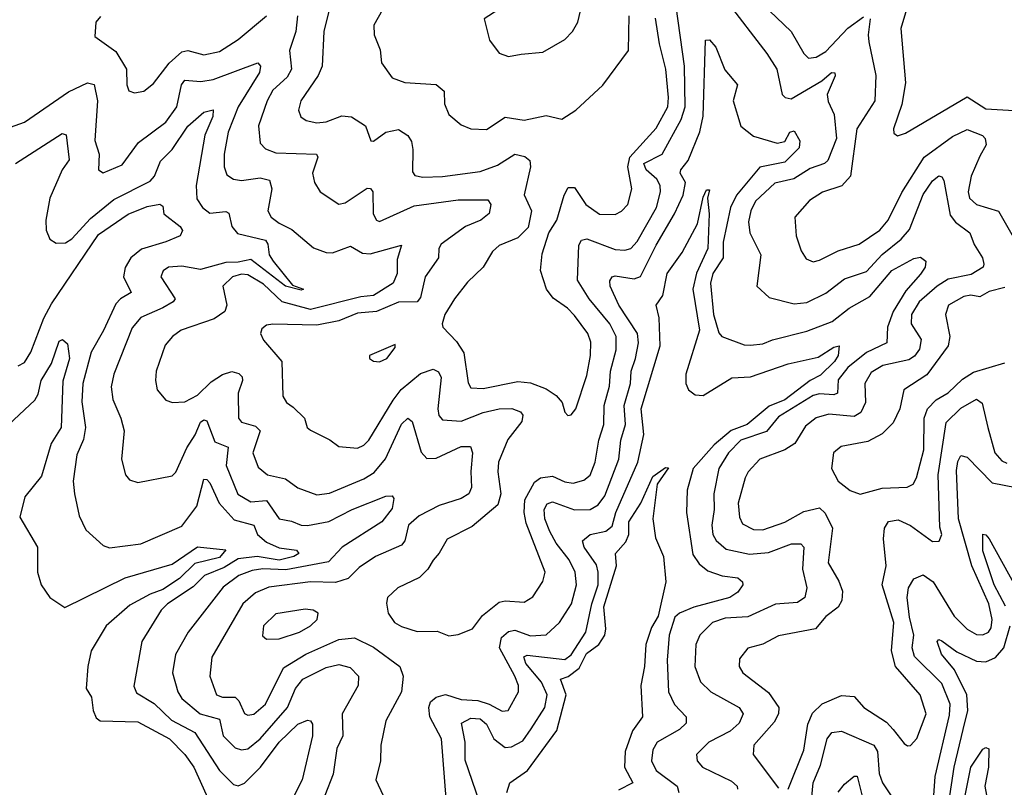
# Model space of a CAD drawing. Extents: x 1245515 to 1420776, y 606314 to 671314.
# Tile 362 of 385: x 1394369 to 1397503, y 644271 to 646713. Entities that reach past the tile are written whole.
import ezdxf

# ---------------------------------------------------------------- set-up
doc = ezdxf.new("R2010")
doc.units = 0

msp = doc.modelspace()

# ---------------------------------------------------------------- linework, layer by layer
at = {"layer": '0CON10XD'}
for points in [[(1395925, 646595.8), (1395965, 646602.9), (1396035, 646609.4), (1396105, 646649.4), (1396128.6, 646675), (1396145.7, 646705), (1396157.5, 646755), (1396149.7, 646769.7), (1396095, 646824.3), (1396065, 646835.8), (1396044.6, 646835.4), (1395960.8, 646789.2), (1395847.5, 646715), (1395865, 646647.5), (1395895.8, 646605.8), (1395925, 646595.8)], [(1397215.8, 646825), (1397173.5, 646685), (1397188.5, 646511.5), (1397177.4, 646442.6), (1397150.8, 646365), (1397152, 646352), (1397163.6, 646343.6), (1397188.6, 646351.4)], [(1396616.6, 646775), (1396747.9, 646605), (1396779.2, 646555), (1396796.8, 646475), (1396805.7, 646465), (1396825, 646461.4), (1396922.3, 646517.7), (1396953.6, 646545), (1396963.4, 646543.4), (1396965, 646534.3), (1396940, 646475), (1396942.6, 646452.6), (1396961.6, 646411.6), (1396969.4, 646335), (1396941.6, 646265), (1396931.1, 646255), (1396885, 646239.6), (1396833, 646207), (1396772.9, 646192.9), (1396711.6, 646135), (1396696.5, 646105), (1396689.2, 646069.3), (1396693.4, 646035), (1396728.1, 645965), (1396715.7, 645865), (1396755, 645828.9), (1396835, 645809.3), (1396875, 645813.1), (1396935, 645842.5), (1396995, 645888.6), (1397065, 645912), (1397114.1, 645965.9), (1397174.8, 646015), (1397201.2, 646045), (1397245, 646156.8), (1397275, 646200), (1397295, 646215.5), (1397305, 646212.9), (1397311.2, 646201.2), (1397331.3, 646091.3), (1397348.4, 646068.4), (1397394, 646035), (1397407.4, 645997.4), (1397434.4, 645955), (1397438.5, 645935), (1397436, 645925), (1397397.4, 645902.6), (1397325, 645887.4), (1397290, 645865), (1397232.8, 645815), (1397208.3, 645775), (1397206.8, 645745), (1397238.9, 645695), (1397233, 645665), (1397217.1, 645642.9), (1397199.2, 645630.8), (1397117.1, 645612.9), (1397079.9, 645590.1), (1397059.2, 645555), (1397062, 645495), (1397047.2, 645462.8), (1397025, 645451), (1396945, 645457.8), (1396905, 645446.2), (1396870.6, 645419.4), (1396837.1, 645365), (1396805, 645344.4), (1396725.5, 645314.5), (1396688, 645275), (1396678.1, 645255), (1396656.4, 645175), (1396660.2, 645130.2), (1396669.6, 645109.6), (1396705, 645091.6), (1396735, 645090.4), (1396805, 645114.8), (1396865, 645147.8), (1396915, 645160.3), (1396933.3, 645143.3), (1396956.1, 645095), (1396943, 644985)], [(1395253.6, 646725), (1395248.1, 646675), (1395228.3, 646615), (1395234.8, 646555), (1395220.5, 646529.5), (1395175, 646488.8), (1395156.6, 646455), (1395129.7, 646375), (1395135, 646320), (1395151.6, 646301.6), (1395185, 646288.9), (1395314.6, 646284.6), (1395318.8, 646275), (1395301.6, 646225), (1395307.3, 646195), (1395325.6, 646165), (1395385, 646125.5), (1395405, 646130.4), (1395475, 646176.6), (1395485.9, 646175.9), (1395493.1, 646165), (1395494.3, 646095), (1395505, 646075.4), (1395515, 646070.9), (1395625, 646120.8), (1395765, 646139.6), (1395859.3, 646139.3), (1395868.6, 646125), (1395864.1, 646095.9), (1395837.5, 646075), (1395788, 646055), (1395711, 645999), (1395703.2, 645985), (1395702.9, 645955), (1395659.8, 645895), (1395645, 645828.6), (1395634.8, 645815.2), (1395575, 645814.1), (1395505, 645784.5), (1395445, 645779.7), (1395384.9, 645755.1), (1395315, 645740.7), (1395175, 645744.5), (1395155, 645740.6), (1395140.3, 645729.7), (1395136, 645715), (1395145, 645693.3), (1395203.6, 645625), (1395206.7, 645515), (1395218.9, 645495), (1395239.7, 645479.7), (1395275.7, 645445), (1395284.2, 645415), (1395295, 645407.1), (1395356.8, 645376.8), (1395385, 645354.6), (1395445, 645349.6), (1395465, 645358.9), (1395480.3, 645375), (1395557.7, 645502.3), (1395584.1, 645535.9), (1395645, 645587.4), (1395685, 645600.9), (1395702.5, 645592.5), (1395711, 645575), (1395700, 645475), (1395703.3, 645453.3), (1395715, 645440.4), (1395775, 645435.6), (1395845, 645463.3), (1395895.2, 645475.2), (1395936.1, 645476.1), (1395963.5, 645465), (1395970.4, 645455), (1395968, 645435), (1395923.1, 645376.9), (1395893.9, 645305), (1395891.4, 645275), (1395901, 645205), (1395890.8, 645169.2), (1395809.7, 645100.3), (1395730.1, 645059.9), (1395704.6, 645015.4), (1395685, 644994), (1395668.1, 644965), (1395642, 644938), (1395572.9, 644905), (1395540.5, 644875), (1395536.8, 644856.8), (1395542.5, 644825), (1395562.5, 644795), (1395585, 644782.5), (1395635, 644767.1), (1395697.7, 644767.7), (1395735, 644753.1), (1395765, 644757.5), (1395810.8, 644775), (1395842.4, 644817.6), (1395895, 644860), (1395915, 644864.2), (1395975, 644860), (1396002.6, 644877.4), (1396034.7, 644925.3), (1396042, 644955), (1395981.4, 645111.4), (1395975.2, 645145), (1395977.6, 645185), (1396008.5, 645241.5), (1396026.7, 645255), (1396065, 645260.2), (1396105, 645242.9), (1396131.4, 645238.6), (1396165, 645248.1), (1396185, 645263.9), (1396201.2, 645305), (1396212.6, 645375), (1396229, 645425), (1396229.8, 645485), (1396246.6, 645546.6), (1396250.2, 645595), (1396267.9, 645662.1), (1396267.7, 645705), (1396248, 645745), (1396181.7, 645825), (1396144.5, 645884.5), (1396149.2, 645995), (1396158.1, 646011.9), (1396174.7, 646015.3), (1396265, 645982.2), (1396295, 645979.2), (1396315, 645985.3), (1396335, 646007.1), (1396395.9, 646115), (1396409.4, 646165), (1396408.3, 646185), (1396397.3, 646205), (1396363.3, 646235), (1396356.5, 646255), (1396414.4, 646285), (1396475.2, 646395), (1396487.1, 646435), (1396485.2, 646565), (1396458.7, 646755)], [(1395360, 646765), (1395337.3, 646675), (1395332.5, 646565), (1395319.4, 646535), (1395264, 646455), (1395256.8, 646425), (1395264.1, 646404.1), (1395281.6, 646391.6), (1395315, 646384.2), (1395345, 646387.5), (1395395, 646407.3), (1395425, 646403.3), (1395470, 646375), (1395487, 646327), (1395495, 646326.7), (1395534.6, 646355.4), (1395575, 646363.3), (1395605, 646344.4), (1395616, 646325), (1395620.3, 646299.7), (1395619.2, 646229.2), (1395627.4, 646217.4), (1395652.2, 646212.2), (1395715, 646213.8), (1395835, 646230.2), (1395890.1, 646249.9), (1395945, 646284.7), (1395977.4, 646277.4), (1395993.1, 646265), (1395995.2, 646245), (1395975.5, 646155.5), (1395998.9, 646105), (1395988, 646052), (1395955, 646018.5), (1395895, 645994.4), (1395874.4, 645975), (1395844.3, 645925), (1395795, 645877.8), (1395753.3, 645825), (1395722.2, 645775), (1395714, 645745), (1395716, 645735), (1395759.5, 645689.5), (1395783.3, 645653.3), (1395797.3, 645557.3), (1395805, 645542.2), (1395845, 645539.3), (1395955, 645562.1), (1395995, 645557.1), (1396045, 645538.7), (1396077.4, 645517.4), (1396095.7, 645495), (1396104.3, 645464.3), (1396114, 645454), (1396125, 645456.2), (1396140, 645475), (1396175, 645581.2), (1396186.3, 645645), (1396186.9, 645686.9), (1396177.5, 645715), (1396135, 645771.3), (1396113.1, 645795), (1396067, 645827), (1396046.6, 645855), (1396026.6, 645915), (1396032.6, 645967.4), (1396053.1, 646035), (1396079.2, 646075), (1396102.4, 646155), (1396115, 646178.5), (1396135, 646178.9), (1396171.8, 646125), (1396215, 646094.1), (1396265, 646092.9), (1396285, 646103.2), (1396304.8, 646125.2), (1396318.1, 646175), (1396305.2, 646245), (1396311.8, 646275), (1396395, 646367.4), (1396432.3, 646435), (1396434.9, 646465), (1396426, 646555), (1396406.2, 646636.2), (1396392.9, 646717.1)], [(1395524, 646744), (1395497.1, 646695), (1395497.8, 646665), (1395516.9, 646616.9), (1395520.8, 646575), (1395555, 646528), (1395595, 646513.3), (1395695, 646506.2), (1395720.6, 646485), (1395721.8, 646445), (1395735, 646410.6), (1395775, 646377.8), (1395805.4, 646365.4), (1395855, 646363.6), (1395915, 646402.5), (1395975, 646393.6), (1396045, 646408.2), (1396095, 646396.7), (1396140, 646425), (1396225.3, 646504.7), (1396307.1, 646615), (1396308.9, 646725)], [(1396732.6, 646762.6), (1396824.7, 646675), (1396865, 646604.6), (1396880.5, 646590.5), (1396905, 646593.1), (1396935, 646611.7), (1397005, 646685.2), (1397055, 646721.5)], [(1394627, 646723), (1394612, 646705), (1394608.8, 646658.8), (1394675, 646611.1), (1394709.1, 646555), (1394710, 646505), (1394716.3, 646486.3), (1394735, 646480.5), (1394765, 646485.5), (1394795, 646510), (1394845.1, 646574.9), (1394885, 646610.2), (1394905, 646614.8), (1394955, 646601.2), (1395005, 646611.6), (1395065, 646649.7), (1395155, 646724.7)], [(1397076.9, 646715), (1397069.7, 646665), (1397072.4, 646642.4), (1397094, 646535), (1397091.6, 646455), (1397034.4, 646365), (1397013.6, 646215), (1396985.7, 646184.3), (1396925, 646164), (1396882.8, 646137.2), (1396836.2, 646085), (1396840.6, 646025), (1396857, 645977), (1396872.4, 645952.4), (1396895, 645942.3), (1396915, 645948.2), (1396975, 645977.1), (1397041.7, 645998.3), (1397106.8, 646043.2), (1397133.8, 646075), (1397177.1, 646162.9), (1397248.4, 646275), (1397338.8, 646341.2), (1397385, 646363.7), (1397434.2, 646344.2), (1397442.9, 646335), (1397445.3, 646315), (1397425, 646278.2), (1397397.8, 646215), (1397388.2, 646165), (1397392.4, 646145), (1397414.4, 646125), (1397485, 646103.2), (1397532, 646022)], [(1395726.6, 644235), (1395712, 644425), (1395674.7, 644494.7), (1395671.9, 644525), (1395677.1, 644542.9), (1395695, 644557.5), (1395725, 644566), (1395775, 644550), (1395827.4, 644547.4), (1395863.8, 644535), (1395905, 644513.3), (1395924.6, 644515.4), (1395957.5, 644575), (1395957, 644595), (1395945.2, 644625), (1395896.5, 644715), (1395902.6, 644747.4), (1395925, 644766.5), (1395945, 644771.3), (1395995, 644753), (1396045, 644755.9), (1396087.1, 644795), (1396126.1, 644855), (1396141.9, 644915), (1396137.1, 644955), (1396118.4, 644995), (1396077.1, 645047.1), (1396057, 645085), (1396040.8, 645125), (1396038.9, 645155), (1396047.8, 645172.2), (1396065, 645178.8), (1396135, 645153.9), (1396185, 645154.8), (1396210.6, 645169.4), (1396231.9, 645198.1), (1396276.2, 645315), (1396282.3, 645375), (1396297.7, 645425), (1396293.6, 645485), (1396313.2, 645555), (1396315.2, 645595), (1396329.1, 645635), (1396338.8, 645685), (1396335.5, 645715), (1396276.6, 645805), (1396248.6, 645865), (1396247.8, 645882.2), (1396255, 645894.4), (1396265, 645898.2), (1396325, 645888.7), (1396345, 645895.9), (1396395, 645995.9), (1396454.1, 646095), (1396480.9, 646155), (1396488.5, 646195), (1396471.2, 646225), (1396473.4, 646235), (1396496.6, 646265), (1396533.7, 646356.3), (1396545, 646406), (1396552.1, 646647.9), (1396565, 646648.6), (1396585, 646625.4), (1396613.4, 646553.4), (1396654.6, 646505), (1396640.4, 646455), (1396665, 646374.3), (1396705, 646342.1), (1396780.3, 646320.3), (1396804.7, 646325.3), (1396820.3, 646355), (1396835, 646359.2), (1396852.8, 646327.2), (1396850.7, 646305), (1396805, 646259.5), (1396725, 646243.3), (1396650.8, 646155), (1396631.7, 646115), (1396608.6, 646005), (1396608.4, 645955), (1396575.6, 645905), (1396567.8, 645875), (1396577.6, 645775), (1396595, 645716.2), (1396604.3, 645705), (1396675, 645678.5), (1396695, 645677.3), (1396735, 645681.9), (1396765, 645694.8), (1396875, 645722.2), (1396955, 645752.9), (1397010, 645795), (1397075, 645832.5), (1397145.3, 645914.7), (1397215, 645953.4), (1397236.8, 645956.8), (1397253.1, 645945), (1397251.5, 645925), (1397236.5, 645903.5), (1397189.6, 645850.4), (1397149.4, 645785), (1397131.7, 645735), (1397129.2, 645685), (1397065, 645653.6), (1397005, 645606.6), (1396975, 645567.1), (1396972.6, 645525), (1396961, 645519), (1396915, 645522.9), (1396895, 645516.9), (1396785, 645449.6), (1396746.7, 645403.3), (1396665, 645374.8), (1396625.8, 645335), (1396594.8, 645285), (1396578.3, 645205), (1396580, 645155), (1396572.4, 645105), (1396575.6, 645075.6), (1396586.2, 645056.2), (1396618.3, 645028.3), (1396692.8, 645012.8), (1396752.6, 645017.4), (1396826, 645045), (1396856, 645046), (1396865.3, 645035), (1396861.5, 644965), (1396875.2, 644905.2)], [(1394324.7, 646365.3), (1394385, 646386.4), (1394525, 646483.5), (1394585, 646512), (1394606.6, 646506.6), (1394616.5, 646455), (1394608.3, 646328.2), (1394622.2, 646285), (1394620, 646235), (1394635, 646225.6), (1394695, 646251.3), (1394747.9, 646322.1), (1394835, 646387.2), (1394869.6, 646435), (1394884, 646505), (1394895, 646520), (1394946.4, 646516.4), (1394985, 646522.1), (1395127.5, 646575), (1395136.1, 646565), (1395133.1, 646545), (1395064.8, 646435), (1395032.5, 646355), (1395020, 646285), (1395020, 646245), (1395028.8, 646218.8), (1395050, 646205), (1395075, 646201.1), (1395135, 646209.8), (1395165, 646201.9), (1395171.5, 646175), (1395159.1, 646105), (1395170, 646085), (1395195, 646065.9), (1395235.7, 646045.7), (1395305, 645987.3), (1395345, 645972.1), (1395365, 645971.5), (1395422.4, 645992.4), (1395460.5, 645970.5), (1395485, 645967.7), (1395585, 645996), (1395570.5, 645949.5), (1395570.4, 645905), (1395558.2, 645875), (1395495, 645835.9), (1395455, 645831.5), (1395295, 645791), (1395204.9, 645814.9), (1395145, 645871.3), (1395095, 645900.6), (1395075, 645903.2), (1395046.7, 645895), (1395016.4, 645865), (1395028.7, 645805), (1395022.7, 645785), (1394988.7, 645761.3), (1394883.3, 645725), (1394855.5, 645705), (1394832.2, 645677.8), (1394803.9, 645595), (1394801.5, 645565), (1394806.7, 645535), (1394835, 645502.5), (1394855.4, 645495.4), (1394895, 645496.8), (1394935, 645518.1), (1394979.1, 645560.9), (1395015, 645584), (1395045, 645593.4), (1395067.1, 645587.1), (1395077, 645577), (1395078.8, 645565), (1395065.2, 645525), (1395065.3, 645445.3), (1395075, 645432.3), (1395120.2, 645420.2), (1395134.8, 645405), (1395111.2, 645335), (1395128.9, 645288.9), (1395158.6, 645265), (1395215, 645251.8), (1395255, 645223.9), (1395315, 645201.1), (1395355, 645206.2), (1395465, 645252.2), (1395497.2, 645272.8), (1395534, 645316), (1395585, 645426.2), (1395605, 645445.5), (1395618.2, 645435), (1395646.9, 645336.9), (1395665, 645317.2), (1395695, 645317.5), (1395775, 645355.3), (1395804.6, 645354.6), (1395811.1, 645335), (1395805.2, 645275.2), (1395807.6, 645225), (1395798.5, 645205), (1395775, 645189.7), (1395705, 645167.3), (1395641.2, 645135), (1395607.1, 645105), (1395595.7, 645055), (1395585, 645041), (1395501.9, 645005), (1395450.1, 644969.9), (1395415, 644934.7), (1395375, 644923), (1395295, 644924.2), (1395162.5, 644907.5), (1395120.4, 644889.6), (1395080, 644855), (1394980.9, 644685), (1394974.2, 644625), (1394995.7, 644565.7), (1395015, 644558.2), (1395055, 644557.6), (1395066.6, 644546.6), (1395085, 644505.4), (1395095, 644500.4), (1395115, 644504.1), (1395151.3, 644535), (1395208.6, 644651.4), (1395280.4, 644695), (1395385, 644741.2), (1395435, 644746.5), (1395495, 644716.3), (1395579.1, 644655), (1395589.7, 644625), (1395584.7, 644575), (1395535, 644482), (1395519.3, 644405), (1395517.8, 644355), (1395503.2, 644295), (1395526.7, 644245)], [(1397188.6, 646351.4), (1397385, 646467), (1397445, 646428.9), (1397535, 646424.1)], [(1394356, 646255), (1394505, 646351.1), (1394516.9, 646346.9), (1394526.7, 646266.7), (1394505, 646235.5), (1394464.8, 646145.2), (1394452.5, 646075), (1394453.5, 646043.5), (1394465.5, 646015), (1394485, 646001.8), (1394515, 646003.3), (1394535, 646016), (1394595, 646080.7), (1394669.5, 646140.5), (1394785, 646199.5), (1394798.1, 646215), (1394817.7, 646262.3), (1394855, 646300), (1394905, 646374.3), (1394955, 646418.2), (1394985, 646425.6), (1394983.9, 646405), (1394958.8, 646345), (1394931.1, 646185), (1394933.2, 646143.2), (1394951.3, 646115), (1394975, 646096.9), (1395025, 646102.2), (1395035, 646097.5), (1395045, 646054.4), (1395062.3, 646032.3), (1395151.3, 646011.3), (1395158.9, 645998.9), (1395163.1, 645965), (1395175.9, 645945), (1395238.1, 645868.1), (1395272.5, 645855), (1395265, 645852.5), (1395215, 645865.4), (1395105, 645950.4), (1395065, 645941.2), (1395025, 645940.8), (1394945, 645918), (1394885, 645929.1), (1394843.1, 645925), (1394825.8, 645914.2), (1394818.5, 645895), (1394864.2, 645825), (1394857.5, 645815), (1394825, 645795.7), (1394755, 645765.9), (1394727.1, 645732.9), (1394668.6, 645585), (1394660.8, 645545), (1394665.3, 645505), (1394691.8, 645445), (1394702, 645405), (1394693.5, 645315), (1394705.6, 645265), (1394718.8, 645248.8), (1394745, 645240.5), (1394855, 645262.2), (1394866.7, 645273.3), (1394901.1, 645351.1), (1394928.1, 645391.9), (1394945, 645432), (1394955, 645439.6), (1394965, 645437.1), (1394990.3, 645370.3), (1395033.4, 645353.4), (1395026.4, 645295), (1395063.8, 645203.8), (1395105, 645178.7), (1395155, 645183.1), (1395195, 645125.3), (1395235, 645117.9), (1395265, 645104.8), (1395285, 645103.3), (1395353.1, 645116.9), (1395427.3, 645155), (1395535, 645196.6), (1395555, 645198.1), (1395559.7, 645189.7), (1395555, 645158.1), (1395521.8, 645115), (1395395.6, 645035), (1395352.2, 644987.8), (1395216.8, 644963.2), (1395143.7, 644966.3), (1395109, 644961), (1395067.3, 644945), (1395017.5, 644907.5), (1394905.6, 644764.4), (1394865, 644693.1), (1394855.7, 644635), (1394873.1, 644575), (1394885, 644554), (1394944, 644505), (1395005, 644487.6), (1395017.1, 644435), (1395055, 644396.3), (1395075, 644390), (1395095, 644393.9), (1395135, 644425.2), (1395221.5, 644525), (1395247.5, 644585), (1395270.4, 644615), (1395345, 644652), (1395385, 644661.4), (1395421.7, 644651.7), (1395447.9, 644625), (1395447.1, 644595), (1395395.9, 644505), (1395397.5, 644435), (1395378.8, 644395), (1395367.1, 644312.9), (1395340.3, 644245)], [(1395832.9, 644225), (1395787.6, 644357.6), (1395786.8, 644415), (1395775.3, 644475), (1395805, 644490.6), (1395835, 644488.9), (1395855, 644472.4), (1395878.4, 644425), (1395915, 644397.5), (1395935, 644399.8), (1395970.6, 644419.4), (1395997.3, 644457.3), (1396041.3, 644525), (1396048.5, 644565), (1396030.2, 644605), (1395980, 644665), (1395973.8, 644686.2), (1395985, 644691.5), (1396105, 644677.9), (1396125, 644692.5), (1396171.2, 644765), (1396190.2, 644855), (1396210.1, 644915), (1396210.2, 644955), (1396205, 644978.5), (1396166, 645035), (1396160.9, 645055), (1396184.8, 645075.2), (1396235, 645086), (1396255, 645101.6), (1396267.3, 645145), (1396337.1, 645305), (1396356.3, 645393.7), (1396347.5, 645475), (1396407.9, 645675), (1396405, 645764.2), (1396395.5, 645805), (1396416.8, 645835), (1396430, 645905), (1396477.9, 645972.1), (1396526.5, 646063.5), (1396545, 646148), (1396555, 646171.1), (1396565, 646171.2), (1396558.7, 646145), (1396563.9, 646095), (1396560, 645985), (1396523.7, 645906.3), (1396512.1, 645855), (1396532.8, 645725), (1396489.5, 645585), (1396489.6, 645555), (1396498, 645535), (1396519.1, 645519.1), (1396545, 645516.8), (1396636.3, 645573.6), (1396695, 645576.6), (1396815, 645617.8), (1396911.2, 645638.8), (1396960.7, 645670.7), (1396977.5, 645675), (1396974.7, 645645), (1396963.2, 645625), (1396918.3, 645581.7), (1396885, 645564.6), (1396805, 645503.1), (1396755, 645483.5), (1396685.2, 645425), (1396633.6, 645406.4), (1396579.9, 645360.1), (1396513, 645285), (1396494.2, 645215.8), (1396491.6, 645145), (1396511.8, 645011.8), (1396532, 644982), (1396559.4, 644959.4), (1396605, 644943.8), (1396655, 644937.8), (1396670, 644925), (1396671.1, 644915), (1396655, 644892.1), (1396630, 644875), (1396515, 644843.9), (1396469.6, 644825), (1396455, 644812.2), (1396436.2, 644755), (1396430.7, 644675), (1396434.8, 644574.8), (1396454, 644534), (1396491.1, 644495), (1396490.6, 644475), (1396469.5, 644455), (1396398.5, 644415), (1396385, 644390), (1396380.9, 644355), (1396395.4, 644325), (1396462.1, 644275), (1396467.5, 644255)], [(1394365, 645611.9), (1394385, 645621.9), (1394404.8, 645655.2), (1394446.6, 645763.4), (1394470.8, 645809.2), (1394620.7, 646029.3), (1394715, 646093.8), (1394775, 646118.3), (1394815.4, 646125.4), (1394825, 646120), (1394828.1, 646095), (1394879.6, 646055), (1394887.5, 646042.5), (1394880, 646025), (1394834.4, 646005.6), (1394756.9, 645983.1), (1394723.1, 645955), (1394705.2, 645924.8), (1394700, 645895), (1394724.5, 645845), (1394690, 645825), (1394675, 645809.1), (1394636.2, 645723.8), (1394596.7, 645655), (1394569.8, 645555), (1394567.3, 645497.3), (1394578.9, 645415), (1394572.3, 645377.7), (1394551.3, 645328.7), (1394539.5, 645245), (1394543.3, 645205), (1394558.2, 645135), (1394579.5, 645089.5), (1394635, 645040.6), (1394655, 645032.7), (1394755, 645045.5), (1394885, 645102.2), (1394933.2, 645165), (1394955, 645251.1), (1394965, 645250.4), (1394975, 645239.1), (1395004.7, 645174.7), (1395052.3, 645122.3), (1395114.6, 645105), (1395126.1, 645075), (1395155, 645051.3), (1395195, 645032.4), (1395250, 645025), (1395257.5, 645015), (1395241.4, 645005), (1395195, 644993.4), (1395125, 645005.7), (1395065, 644998.3), (1395019.8, 644970.2), (1394957.4, 644945), (1394921.3, 644908.7), (1394839.6, 644855), (1394819.4, 644835), (1394757.7, 644735), (1394732.4, 644592.4), (1394741.5, 644571.5), (1394797.2, 644537.2), (1394852.2, 644485), (1394926.6, 644445), (1395005.2, 644325), (1395049.9, 644279.9), (1395065, 644275.7), (1395085, 644283.9), (1395136, 644335)], [(1397505, 645860.5), (1397455, 645848.2), (1397425, 645831), (1397396.4, 645836.4), (1397375, 645832.3), (1397326.2, 645805), (1397316.7, 645775), (1397330, 645705), (1397324.4, 645675), (1397256.5, 645583.5), (1397183.5, 645535), (1397170.8, 645475), (1397149.2, 645430.8), (1397115, 645395.9), (1397068.7, 645371.3), (1396984.6, 645355.4), (1396960, 645335), (1396953.8, 645285), (1396974.4, 645245), (1397012.5, 645215), (1397045, 645203.1), (1397115, 645222.9), (1397194.6, 645225.4), (1397212.9, 645235), (1397224.2, 645255.8), (1397246.7, 645345), (1397248.7, 645445), (1397258.4, 645475), (1397286.7, 645503.3), (1397325, 645526.1), (1397370.8, 645569.2), (1397405, 645591.7), (1397505, 645621.4)], [(1394335, 645424.6), (1394417.8, 645502.2), (1394428.4, 645521.6), (1394437.9, 645565), (1394470.4, 645619.6), (1394495, 645690), (1394505.8, 645695.8), (1394521.4, 645681.4), (1394528.2, 645635), (1394507.1, 645562.9), (1394501, 645415), (1394469.8, 645365), (1394439.1, 645260.9), (1394385.4, 645195), (1394369.8, 645129.8), (1394426.2, 645035), (1394426.2, 644955), (1394437.3, 644915), (1394465.6, 644875), (1394513.1, 644843.1), (1394705, 644937), (1394855, 644980.4), (1394935, 645035.7), (1395025.9, 645025.9), (1395005, 645002.3), (1394927.1, 644982.9), (1394877.5, 644935), (1394825, 644900.5), (1394784.2, 644885.8), (1394720, 644850), (1394645, 644784.7), (1394597, 644705), (1394586.2, 644655), (1394581.1, 644585), (1394598.2, 644558.2), (1394603.3, 644515), (1394612.3, 644492.3), (1394625, 644482.1), (1394745, 644479.8), (1394845.7, 644425), (1394894.8, 644375), (1394924, 644335), (1394977.5, 644215)], [(1395515, 645624), (1395538, 645635), (1395565, 645670), (1395565, 645680), (1395482.5, 645645), (1395483.3, 645635), (1395495, 645626.7), (1395515, 645624)], [(1396815, 644265.6), (1396865, 644389.4), (1396878, 644472), (1396893.1, 644506.9), (1396923.6, 644536.4), (1396985, 644562.9), (1397025, 644559.6), (1397056.2, 644525), (1397128.2, 644478.2), (1397149.7, 644455), (1397185, 644410.6), (1397195, 644402.9), (1397205, 644404.3), (1397225, 644426), (1397254.7, 644505), (1397235.3, 644565), (1397156.5, 644655), (1397144.5, 644705), (1397151.7, 644795), (1397114.8, 644914.8), (1397127.8, 644975), (1397118.7, 645061.3), (1397122.2, 645095), (1397135, 645116.1), (1397165, 645122), (1397205, 645104.2), (1397275, 645053.2), (1397296.3, 645053.7), (1397304.6, 645075), (1397298.5, 645098.5), (1397292.9, 645265), (1397318.3, 645431.7), (1397365, 645477.4), (1397415.3, 645505.3), (1397432.9, 645492.9), (1397451.4, 645415), (1397473, 645335), (1397495, 645309.7), (1397511.9, 645301.9)], [(1397279.3, 644245), (1397282.8, 644305), (1397329.4, 644500.6), (1397331.2, 644535), (1397305, 644601.2), (1397217.2, 644687.2), (1397210.3, 644715), (1397215.1, 644755), (1397202, 644812), (1397194.4, 644875), (1397198.8, 644905), (1397215, 644933.8), (1397245, 644946.8), (1397277.2, 644925), (1397343.3, 644815), (1397385, 644773.7), (1397415, 644757.6), (1397435, 644756.3), (1397453.1, 644765), (1397461.5, 644778.5), (1397464.8, 644805), (1397453.9, 644855), (1397400.5, 644975), (1397357.7, 645125), (1397351.4, 645278.6), (1397355, 645307.5), (1397365, 645326.4), (1397385, 645321.2), (1397465, 645239.3), (1397540.8, 645225)], [(1395920.3, 644255), (1395929.1, 644285), (1395985.5, 644324.5), (1396078.6, 644451.4), (1396109, 644565), (1396090.9, 644615), (1396115, 644623.2), (1396149.7, 644650.3), (1396173.2, 644696.8), (1396212.8, 644725), (1396231.5, 644755), (1396235.2, 644775), (1396228.9, 644845), (1396268.5, 644975), (1396265.3, 645015), (1396298.6, 645051.4), (1396308, 645075), (1396308.4, 645115), (1396346, 645175), (1396385, 645259.5), (1396425, 645288.5), (1396435, 645286.7), (1396397.9, 645235), (1396384.4, 645125), (1396393.3, 645065), (1396418.2, 645005), (1396425.7, 644925), (1396401.9, 644815), (1396380.8, 644779.2), (1396362.2, 644725), (1396358, 644655), (1396346.1, 644595), (1396351.3, 644495), (1396319.7, 644450.3), (1396296.8, 644385), (1396294.8, 644335), (1396320.5, 644285), (1396275, 644261.6)], [(1397507.3, 644847.3), (1397471.6, 644915), (1397435, 645023.1), (1397435, 645076.2), (1397445, 645074), (1397455, 645061.4), (1397539.4, 644909.4)], [(1396943, 644985), (1396977, 644927), (1396987.9, 644895), (1396986.3, 644865), (1396975, 644843.8), (1396935.5, 644814.5), (1396902.5, 644775), (1396785, 644753.1), (1396735, 644726.3), (1396686.6, 644713.4), (1396660.3, 644679.7), (1396659.6, 644655), (1396670.8, 644635), (1396753, 644573), (1396785.7, 644525), (1396784.3, 644505), (1396771.3, 644478.7), (1396706, 644405), (1396703.9, 644375), (1396785, 644268.1)], [(1396875.2, 644905.2), (1396868.2, 644875), (1396845, 644858.8), (1396775, 644853.5), (1396686.9, 644813.1), (1396615, 644809.4), (1396574.9, 644795.1), (1396534.6, 644755), (1396521.8, 644725), (1396518.7, 644655), (1396536.5, 644606.5), (1396569.1, 644575), (1396659.1, 644525), (1396672, 644505), (1396659.4, 644475), (1396630.6, 644449.4), (1396562.7, 644415), (1396523.1, 644375), (1396525.4, 644355), (1396542.3, 644335), (1396635, 644291.1), (1396653.5, 644275), (1396654.5, 644265)], [(1395155, 644742), (1395195, 644743.8), (1395260, 644765), (1395295.5, 644785), (1395316.7, 644805), (1395319.2, 644825), (1395303.3, 644835), (1395277.9, 644837.9), (1395185, 644822.5), (1395145.4, 644785), (1395142.7, 644752.7), (1395155, 644742)], [(1397314.9, 644145), (1397343.6, 644335), (1397372.9, 644455), (1397387.7, 644515), (1397383.7, 644565), (1397345.1, 644645.1), (1397303.8, 644695), (1397290, 644735), (1397295, 644740.8), (1397305, 644737.3), (1397352.4, 644702.4), (1397415, 644672.6), (1397445, 644670.2), (1397475, 644684.3), (1397501.6, 644715), (1397521.6, 644785)], [(1395136, 644335), (1395195, 644414.7), (1395255, 644471.8), (1395285, 644484.4), (1395295, 644482.9), (1395301.8, 644471.8), (1395301.3, 644435), (1395268.4, 644295), (1395225, 644209.4)], [(1396887.8, 644207.8), (1396894.8, 644285), (1396918.5, 644341.5), (1396939.6, 644425), (1396954.4, 644445.6), (1396985, 644449.7), (1397088.1, 644405), (1397099.4, 644385), (1397105.1, 644315.1), (1397115.5, 644285.5), (1397145, 644240.4)], [(1397350.5, 644100.5), (1397396.5, 644335), (1397435, 644392.5), (1397445, 644397.5), (1397453.8, 644393.8), (1397453.3, 644335), (1397441.7, 644275), (1397456.1, 644195)], [(1396975, 644256), (1396995, 644280.8), (1397025, 644306), (1397035, 644306.7), (1397055.5, 644225.5)]]:
    msp.add_lwpolyline(points, dxfattribs=at)

doc.saveas('drawing.dxf')
